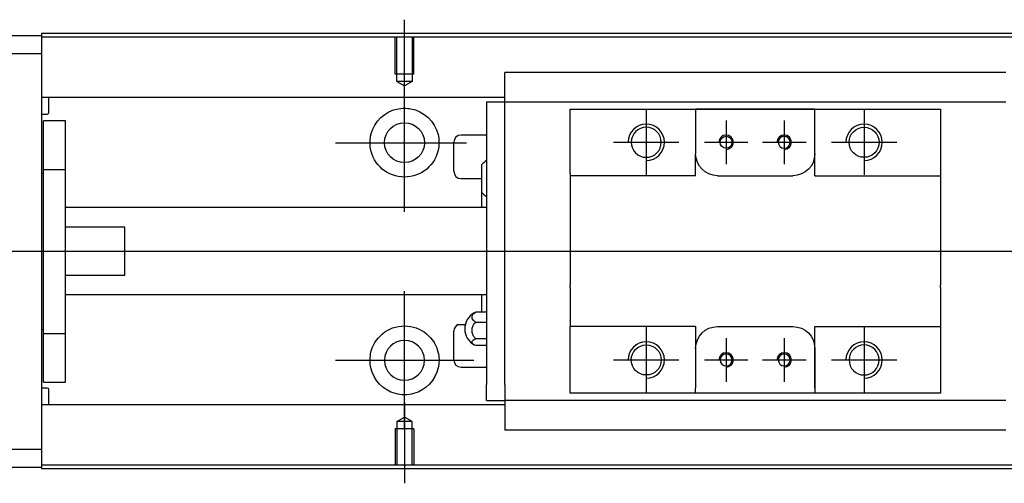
# Model space of a CAD drawing. Header units: millimetres. Extents: x -227 to 3135, y -1502 to 860.
# Tile 341 of 582: x 1141 to 1276, y -1392 to -1328. Entities that reach past the tile are written whole.
import ezdxf
from ezdxf.lldxf.tags import DXFTag

# ---------------------------------------------------------------- set-up
doc = ezdxf.new("R2010")
doc.units = ezdxf.units.MM
doc.layers.get('0').update_dxf_attribs({"linetype": 'CONTINUOUS'})
tags = doc.linetypes.add('DASHED', pattern=[25.72, 12.86, -12.86]).pattern_tags.tags
tags[6:7] = [DXFTag(74, 4), DXFTag(75, 0), DXFTag(340, '0'), DXFTag(46, 0.0), DXFTag(50, 0.0), DXFTag(44, 0.0), DXFTag(45, 0.0)]
tags[4:5] = [DXFTag(74, 4), DXFTag(75, 0), DXFTag(340, '0'), DXFTag(46, 0.0), DXFTag(50, 0.0), DXFTag(44, 0.0), DXFTag(45, 0.0)]

msp = doc.modelspace()

# ---------------------------------------------------------------- linework, layer by layer
for p, q in [((1193.51, -1339.15), (1193.51, -1328.03)), ((1193.51, -1354.51), (1193.51, -1335.46)), ((1226.81, -1340.43), (1226.81, -1349.43)), ((1256.81, -1340.43), (1256.81, -1349.43)), ((1237.81, -1341.93), (1237.81, -1347.93)), ((1245.81, -1341.93), (1245.81, -1347.93)), ((1183.99, -1344.98), (1202.04, -1344.98)), ((1222.31, -1344.93), (1231.31, -1344.93)), ((1234.81, -1344.93), (1240.81, -1344.93)), ((1242.81, -1344.93), (1248.81, -1344.93)), ((1252.31, -1344.93), (1261.31, -1344.93)), ((1079.52, -1359.93), (1217.95, -1359.93)), ((1217.95, -1359.93), (1759.52, -1359.93)), ((1193.51, -1384.51), (1193.51, -1365.46)), ((1200.89, -1370.02), (1201.89, -1370.02)), ((1226.81, -1370.43), (1226.81, -1379.43)), ((1256.81, -1370.43), (1256.81, -1379.43)), ((1237.81, -1371.93), (1237.81, -1377.93)), ((1245.81, -1371.93), (1245.81, -1377.93)), ((1183.99, -1374.98), (1203.04, -1374.98)), ((1222.31, -1374.93), (1231.31, -1374.93)), ((1234.81, -1374.93), (1240.81, -1374.93)), ((1242.81, -1374.93), (1248.81, -1374.93)), ((1252.31, -1374.93), (1261.31, -1374.93)), ((1193.51, -1380.81), (1193.51, -1391.93))]:
    msp.add_line(p, q)
at = {"linetype": 'Continuous'}
for p, q in [((1084.52, -1330.23), (1143.51, -1330.23)), ((1225.65, -1329.93), (1143.51, -1329.93)), ((1143.51, -1329.93), (1143.51, -1330.23)), ((1143.51, -1330.23), (1143.51, -1332.73)), ((1743.51, -1329.93), (1225.65, -1329.93)), ((1225.52, -1330.43), (1143.51, -1330.43)), ((1743.51, -1330.43), (1225.52, -1330.43)), ((1143.51, -1332.73), (1084.52, -1332.73)), ((1143.51, -1332.73), (1143.51, -1387.23)), ((1207.31, -1335.45), (1207.31, -1335.32)), ((1207.31, -1335.32), (1207.31, -1335.32)), ((1276.31, -1335.32), (1207.31, -1335.32)), ((1207.31, -1339.03), (1207.31, -1335.45)), ((1207.31, -1338.76), (1143.51, -1338.76)), ((1144.52, -1340.84), (1144.52, -1338.76)), ((1204.81, -1339.36), (1204.81, -1341.56)), ((1204.81, -1339.36), (1207.31, -1339.36)), ((1207.31, -1339.36), (1207.31, -1339.03)), ((1207.31, -1340.36), (1207.31, -1339.36)), ((1207.31, -1339.36), (1276.31, -1339.36)), ((1143.51, -1341.04), (1144.32, -1341.04)), ((1207.31, -1341.56), (1207.31, -1340.36)), ((1216.31, -1341.36), (1216.31, -1340.36)), ((1233.61, -1340.36), (1233.61, -1341.06)), ((1250.01, -1340.36), (1233.61, -1340.36)), ((1233.61, -1341.06), (1233.61, -1346.53)), ((1233.7, -1340.36), (1249.92, -1340.36)), ((1250.01, -1341.06), (1250.01, -1340.36)), ((1250.01, -1349.53), (1250.01, -1341.06)), ((1250.01, -1346.53), (1250.01, -1341.06)), ((1267.31, -1340.36), (1267.31, -1341.36)), ((1146.81, -1341.98), (1143.81, -1341.98)), ((1146.81, -1341.98), (1143.81, -1341.98)), ((1143.81, -1348.67), (1143.81, -1341.98)), ((1143.81, -1348.67), (1143.81, -1341.98)), ((1146.81, -1348.67), (1146.81, -1341.98)), ((1146.81, -1348.67), (1146.81, -1341.98)), ((1204.81, -1341.56), (1204.81, -1378.3)), ((1207.31, -1342.04), (1207.31, -1341.56)), ((1207.31, -1342.04), (1207.31, -1341.6)), ((1207.31, -1377.82), (1207.31, -1342.04)), ((1216.31, -1349.23), (1216.31, -1341.36)), ((1267.31, -1341.36), (1267.31, -1349.23)), ((1200.31, -1348.93), (1200.31, -1344.93)), ((1204.81, -1343.93), (1201.31, -1343.93)), ((1233.61, -1349.53), (1233.61, -1346.53)), ((1143.81, -1349.23), (1143.51, -1349.23)), ((1143.81, -1349.23), (1143.51, -1349.23)), ((1143.81, -1371.29), (1143.81, -1348.67)), ((1143.81, -1348.67), (1146.81, -1348.67)), ((1143.81, -1371.29), (1143.81, -1348.67)), ((1146.81, -1371.29), (1146.81, -1348.67)), ((1146.81, -1371.29), (1146.81, -1348.67)), ((1204.16, -1351.85), (1204.16, -1348)), ((1216.31, -1349.23), (1216.31, -1354.93)), ((1267.31, -1349.23), (1267.31, -1354.93)), ((1201.31, -1349.93), (1204.16, -1349.93)), ((1236.61, -1349.53), (1247.01, -1349.53)), ((1250.01, -1349.53), (1267.31, -1349.53)), ((1204.16, -1353.93), (1204.16, -1351.85)), ((1204.81, -1353.93), (1146.82, -1353.93)), ((1216.31, -1354.93), (1216.31, -1355.23)), ((1216.31, -1355.23), (1216.31, -1364.63)), ((1267.31, -1354.93), (1267.31, -1355.23)), ((1267.31, -1355.23), (1267.31, -1364.63)), ((1155.01, -1356.61), (1146.82, -1356.61)), ((1155.01, -1363.25), (1155.01, -1356.61)), ((1146.82, -1363.25), (1155.01, -1363.25)), ((1216.31, -1364.93), (1216.31, -1364.63)), ((1216.31, -1364.93), (1216.31, -1370.33)), ((1267.31, -1364.93), (1267.31, -1364.63)), ((1267.31, -1364.93), (1267.31, -1370.33)), ((1146.82, -1365.93), (1204.81, -1365.93)), ((1204.16, -1368.36), (1204.16, -1365.93)), ((1204.81, -1368.36), (1203.35, -1368.36)), ((1143.51, -1370.73), (1143.81, -1370.73)), ((1143.51, -1370.73), (1143.81, -1370.73)), ((1200.31, -1374.93), (1200.31, -1370.93)), ((1203.35, -1369.71), (1204.81, -1369.71)), ((1216.31, -1370.63), (1216.31, -1370.33)), ((1233.61, -1370.33), (1216.31, -1370.33)), ((1216.31, -1378.5), (1216.31, -1370.63)), ((1233.61, -1370.33), (1233.61, -1373.33)), ((1236.61, -1370.33), (1247.01, -1370.33)), ((1250.01, -1378.8), (1250.01, -1370.33)), ((1267.31, -1370.33), (1267.31, -1378.5)), ((1143.81, -1371.29), (1146.81, -1371.29)), ((1143.81, -1377.98), (1143.81, -1371.29)), ((1143.81, -1377.98), (1143.81, -1371.29)), ((1146.81, -1377.98), (1146.81, -1371.29)), ((1146.81, -1377.98), (1146.81, -1371.29)), ((1204.81, -1372.01), (1203.35, -1372.01)), ((1204.81, -1372.95), (1203.35, -1372.95)), ((1233.61, -1373.33), (1233.61, -1378.8)), ((1250.01, -1373.33), (1250.01, -1378.8)), ((1201.31, -1375.93), (1204.81, -1375.93)), ((1144.32, -1378.82), (1143.51, -1378.82)), ((1143.81, -1377.98), (1146.81, -1377.98)), ((1143.81, -1377.98), (1146.81, -1377.98)), ((1144.52, -1381.11), (1144.52, -1379.02)), ((1204.81, -1380.5), (1204.81, -1378.3)), ((1207.31, -1378.26), (1207.31, -1377.82)), ((1207.31, -1378.3), (1207.31, -1377.82)), ((1207.31, -1378.3), (1207.31, -1379.5)), ((1216.31, -1379.5), (1216.31, -1378.5)), ((1233.61, -1379.5), (1233.61, -1378.8)), ((1250.01, -1378.8), (1250.01, -1379.5)), ((1267.31, -1378.5), (1267.31, -1379.5)), ((1207.31, -1379.5), (1207.31, -1380.5)), ((1250.01, -1379.5), (1233.61, -1379.5)), ((1249.92, -1379.5), (1233.7, -1379.5)), ((1267.31, -1379.5), (1258.66, -1379.5)), ((1207.31, -1381.11), (1143.51, -1381.11)), ((1204.81, -1380.5), (1207.31, -1380.5)), ((1276.31, -1380.5), (1207.31, -1380.5)), ((1207.31, -1380.5), (1207.31, -1384.41)), ((1207.31, -1384.41), (1207.31, -1384.54)), ((1207.31, -1384.54), (1207.31, -1384.59)), ((1207.31, -1384.54), (1276.31, -1384.54)), ((1084.52, -1387.23), (1143.51, -1387.23)), ((1143.51, -1387.23), (1143.51, -1389.73)), ((1143.51, -1389.73), (1084.52, -1389.73)), ((1210.4, -1389.43), (1143.51, -1389.43)), ((1143.51, -1389.73), (1143.51, -1389.93)), ((1210.27, -1389.93), (1143.51, -1389.93)), ((1743.51, -1389.93), (1210.27, -1389.93)), ((1743.51, -1389.43), (1210.4, -1389.43))]:
    msp.add_line(p, q, dxfattribs=at)
at = {"linetype": 'DASHED'}
for p, q in [((1143.51, -1330.23), (1143.51, -1330.43)), ((1143.51, -1330.43), (1143.51, -1331.43)), ((1143.51, -1331.43), (1143.51, -1337.76)), ((1143.51, -1337.76), (1143.51, -1338.76)), ((1143.51, -1338.76), (1143.51, -1340.3)), ((1207.31, -1339.46), (1207.31, -1339.46)), ((1143.51, -1340.3), (1143.51, -1343.86)), ((1143.51, -1343.86), (1143.51, -1345.78)), ((1143.51, -1345.78), (1143.51, -1374.09)), ((1143.51, -1374.09), (1143.51, -1376)), ((1143.51, -1376), (1143.51, -1379.56)), ((1143.51, -1379.56), (1143.51, -1381.11)), ((1143.51, -1381.11), (1143.51, -1382.11)), ((1143.51, -1382.11), (1143.51, -1388.43)), ((1143.51, -1388.43), (1143.51, -1389.43)), ((1143.51, -1389.43), (1143.51, -1389.73))]:
    msp.add_line(p, q, dxfattribs=at)
at = {"linetype": 'DASHED', "ltscale": 0.1}
for p, q in [((1192.21, -1335.53), (1192.21, -1330.53)), ((1192.44, -1336.53), (1192.44, -1330.53)), ((1194.59, -1330.53), (1194.59, -1336.53)), ((1194.81, -1335.53), (1194.81, -1330.53)), ((1194.81, -1335.53), (1192.21, -1335.53)), ((1194.59, -1336.53), (1192.44, -1336.53)), ((1192.44, -1336.53), (1193.51, -1337.15)), ((1194.59, -1336.53), (1193.51, -1337.15)), ((1192.44, -1383.43), (1193.51, -1382.81)), ((1194.59, -1383.43), (1193.51, -1382.81)), ((1194.81, -1384.43), (1192.21, -1384.43)), ((1192.21, -1384.43), (1192.21, -1389.43)), ((1192.44, -1383.43), (1192.44, -1389.43)), ((1194.59, -1383.43), (1192.44, -1383.43)), ((1194.59, -1389.43), (1194.59, -1383.43)), ((1194.81, -1384.43), (1194.81, -1389.43))]:
    msp.add_line(p, q, dxfattribs=at)
at = {"linetype": 'Continuous'}
for centre, radius in [((1193.51, -1344.98), 2.75), ((1256.81, -1344.93), 2.07), ((1237.81, -1344.93), 0.825), ((1226.81, -1374.93), 2.07)]:
    msp.add_circle(centre, radius, dxfattribs=at)
at = {"linetype": 'Continuous', "extrusion": (0, 0, -1)}
for centre, radius in [((-1226.81, -1344.93), 2.07), ((-1245.81, -1344.93), 0.825), ((-1193.51, -1374.98), 2.75), ((-1256.81, -1374.93), 2.07), ((-1237.81, -1374.93), 0.825), ((-1245.81, -1374.93), 0.825)]:
    msp.add_circle(centre, radius, dxfattribs=at)
at = {"linetype": 'Continuous'}
for centre, radius, start, end in [((1144.32, -1340.84), 0.2, 270, 0), ((1201.31, -1344.93), 1, 90, 180), ((1206.3, -1349.88), 2.85, 121.5132, 138.6569), ((1201.31, -1348.93), 1, 180, 270), ((1206.3, -1349.97), 2.85, 221.3431, 238.4868), ((1204.31, -1370.65), 2.5, 118.2701, 180), ((1201.31, -1370.93), 1, 114.7486, 180), ((1204.31, -1370.65), 2.5, 180, 241.7734), ((1201.31, -1374.93), 1, 180, 270), ((1144.32, -1379.02), 0.2, 0, 90)]:
    msp.add_arc(centre, radius, start, end, dxfattribs=at)
at = {"linetype": 'Continuous', "extrusion": (0, 0, -1)}
for centre, radius, start, end in [((-1193.51, -1344.98), 4.75, 13.6191, 80.1049), ((-1193.51, -1344.98), 4.75, 99.8951, 166.3809), ((-1193.51, -1344.98), 4.75, 189.6765, 350.3235), ((-1236.61, -1346.53), 3, 270, 359.96), ((-1247.01, -1346.53), 3, 180, 270), ((-1193.51, -1374.98), 4.75, 10.8558, 169.1442), ((-1236.61, -1373.33), 3, 0, 90), ((-1247.01, -1373.33), 3, 90, 180), ((-1193.51, -1374.98), 4.75, 285.2319, 347.572), ((-1193.51, -1374.98), 4.75, 192.428, 254.7681)]:
    msp.add_arc(centre, radius, start, end, dxfattribs=at)
for centre, radius in [((1226.81, -1344.93), 2.5), ((1256.81, -1344.93), 2.5), ((1237.81, -1344.93), 1), ((1245.81, -1344.93), 1), ((1226.81, -1374.93), 2.5), ((1256.81, -1374.93), 2.5), ((1237.81, -1374.93), 1), ((1245.81, -1374.93), 1)]:
    msp.add_arc(centre, radius, 270, 180)
at = {"linetype": 'Continuous'}
for points, knots in [([(1192.7, -1340.3), (1193.11, -1340.23), (1193.54, -1340.21), (1194.08, -1340.26), (1194.21, -1340.28), (1194.33, -1340.3)], [0, 0, 0, 0, 0.772987, 0.772987, 1, 1, 1, 1]), ([(1203.35, -1369.71), (1203.23, -1369.65), (1203.11, -1369.57), (1202.94, -1369.4), (1202.88, -1369.31), (1202.81, -1369.12), (1202.8, -1369.02), (1202.85, -1368.82), (1202.9, -1368.72), (1203.05, -1368.55), (1203.15, -1368.47), (1203.3, -1368.38), (1203.33, -1368.37), (1203.35, -1368.36)], [0, 0, 0, 0, 0.192078, 0.192078, 0.384156, 0.384156, 0.576234, 0.576234, 0.768312, 0.768312, 0.960389, 0.960389, 1, 1, 1, 1]), ([(1203.35, -1372.01), (1203.23, -1371.9), (1203.11, -1371.77), (1202.94, -1371.49), (1202.88, -1371.33), (1202.81, -1371), (1202.8, -1370.83), (1202.85, -1370.5), (1202.9, -1370.33), (1203.05, -1370.03), (1203.15, -1369.9), (1203.3, -1369.76), (1203.33, -1369.73), (1203.35, -1369.71)], [0, 0, 0, 0, 0.192078, 0.192078, 0.384156, 0.384156, 0.576234, 0.576234, 0.768312, 0.768312, 0.960389, 0.960389, 1, 1, 1, 1]), ([(1203.35, -1372.95), (1203.23, -1372.91), (1203.11, -1372.85), (1202.94, -1372.74), (1202.88, -1372.67), (1202.81, -1372.54), (1202.8, -1372.47), (1202.85, -1372.33), (1202.9, -1372.26), (1203.05, -1372.14), (1203.15, -1372.09), (1203.3, -1372.03), (1203.33, -1372.02), (1203.35, -1372.01)], [0, 0, 0, 0, 0.192078, 0.192078, 0.384156, 0.384156, 0.576234, 0.576234, 0.768312, 0.768312, 0.960389, 0.960389, 1, 1, 1, 1]), ([(1194.76, -1379.56), (1194.36, -1379.67), (1193.93, -1379.73), (1193.09, -1379.73), (1192.67, -1379.67), (1192.27, -1379.56)], [0, 0, 0, 0, 0.500461, 0.500461, 1, 1, 1, 1])]:
    msp.add_open_spline(points, degree=3, knots=knots, dxfattribs=at)
for points, degree in [([(1216.31, -1340.36), (1233.61, -1340.36)], 1), ([(1250.01, -1340.36), (1267.31, -1340.36)], 1), ([(1188.83, -1345.78), (1188.72, -1345.12), (1188.75, -1344.46), (1188.9, -1343.86)], 3), ([(1198.13, -1343.86), (1198.28, -1344.46), (1198.31, -1345.13), (1198.2, -1345.78)], 3), ([(1233.61, -1349.53), (1216.31, -1349.53)], 1), ([(1203.35, -1368.36), (1203.27, -1368.39), (1203.19, -1368.42), (1203.12, -1368.46)], 3), ([(1250.01, -1370.33), (1267.31, -1370.33)], 1), ([(1188.88, -1376), (1188.74, -1375.4), (1188.73, -1374.73), (1188.85, -1374.09)], 3), ([(1198.18, -1374.09), (1198.31, -1374.74), (1198.29, -1375.41), (1198.15, -1376)], 3), ([(1233.61, -1379.5), (1216.31, -1379.5)], 1), ([(1267.31, -1379.5), (1250.01, -1379.5)], 1)]:
    msp.add_open_spline(points, degree=degree, dxfattribs=at)
msp.add_rational_spline([(1233.61, -1346.53), (1233.61, -1346.53), (1233.61, -1346.53)], [0.500000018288, 0.499999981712, 0.500000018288], degree=2, dxfattribs=at)

doc.saveas('drawing.dxf')
